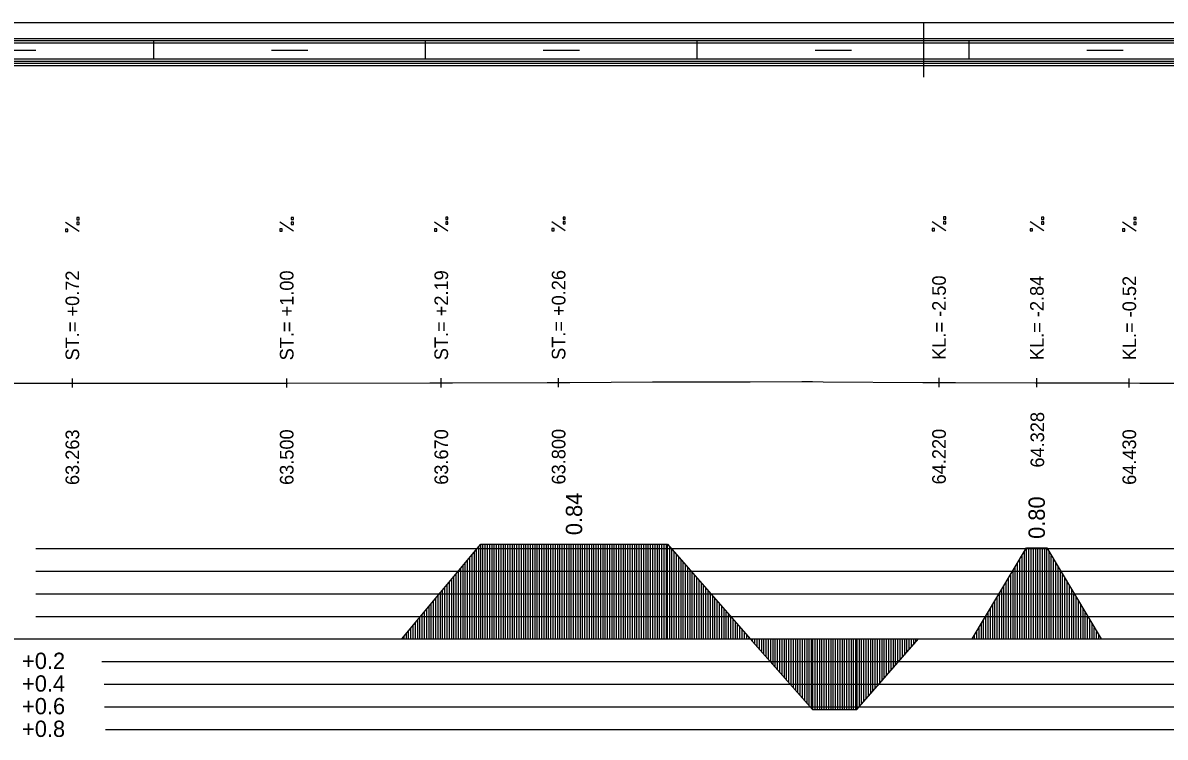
# Model space of a CAD drawing. Extents: x 2 to 10148, y 0 to 380.
# Drawn here: x 6620.6 to 6746.6, y 301.2 to 380 of the extents above; entities that cross this region are included whole.
import ezdxf

# ---------------------------------------------------------------- set-up
doc = ezdxf.new("R2010")
doc.units = 0
for name, color, linetype in [('NIVELETA_CARA', 7, 'Continuous'), ('NIVELETA_TEXT', 7, 'Continuous'), ('RAM', 7, 'Continuous'), ('ZRYCHL_CARA_C', 7, 'Continuous'), ('ZRYCHL_RASTR', 7, 'Continuous'), ('ZRYCHL_TEXT', 7, 'Continuous')]:
    doc.layers.add(name, color=color, linetype=linetype)

msp = doc.modelspace()

# ---------------------------------------------------------------- linework, layer by layer
at = {"layer": 'NIVELETA_CARA'}
for p, q in [((6626.02, 339.74), (6626.02, 340.74)), ((6649.68, 339.75), (6649.68, 340.75)), ((6666.74, 339.77), (6666.74, 340.77)), ((6679.69, 339.8), (6679.69, 340.8)), ((6721.68, 339.81), (6721.68, 340.81)), ((6732.48, 339.78), (6732.48, 340.78)), ((6742.68, 339.76), (6742.68, 340.76)), ((6591.88, 340.31), (6623.1, 340.24)), ((6623.1, 340.24), (6626.02, 340.24)), ((6626.02, 340.24), (6628.94, 340.24)), ((6628.94, 340.24), (6649.61, 340.25)), ((6649.61, 340.25), (6649.68, 340.25)), ((6649.68, 340.25), (6649.75, 340.25)), ((6649.75, 340.25), (6665.49, 340.27)), ((6665.49, 340.27), (6666.74, 340.27)), ((6666.74, 340.27), (6667.99, 340.27)), ((6667.99, 340.27), (6678.44, 340.3)), ((6678.44, 340.3), (6679.69, 340.3)), ((6679.69, 340.3), (6680.94, 340.31)), ((6680.94, 340.31), (6690.05, 340.37)), ((6690.05, 340.37), (6691.7, 340.39)), ((6691.7, 340.39), (6693.34, 340.39)), ((6693.34, 340.39), (6700.82, 340.39)), ((6700.82, 340.39), (6706.55, 340.4)), ((6706.55, 340.4), (6707.72, 340.4)), ((6707.72, 340.4), (6708.9, 340.39)), ((6708.9, 340.39), (6719.88, 340.32)), ((6719.88, 340.32), (6721.68, 340.31)), ((6721.68, 340.31), (6723.48, 340.31)), ((6723.48, 340.31), (6732.31, 340.28)), ((6732.31, 340.28), (6732.48, 340.28)), ((6732.48, 340.28), (6732.65, 340.28)), ((6732.65, 340.28), (6741.52, 340.26)), ((6741.52, 340.26), (6742.68, 340.26)), ((6742.68, 340.26), (6743.84, 340.25)), ((6743.84, 340.25), (6749.35, 340.25))]:
    msp.add_line(p, q, dxfattribs=at)
at = {"layer": 'NIVELETA_TEXT'}
for p, q in [((6626.76, 358.51), (6626.52, 358.51)), ((6626.52, 358.51), (6626.52, 358.26)), ((6626.52, 358.26), (6626.76, 358.26)), ((6626.52, 358.26), (6626.52, 358.26)), ((6626.76, 358.26), (6626.76, 358.51)), ((6650.43, 358.52), (6650.18, 358.52)), ((6650.18, 358.52), (6650.18, 358.28)), ((6650.18, 358.28), (6650.43, 358.28)), ((6650.18, 358.28), (6650.19, 358.28)), ((6650.43, 358.28), (6650.43, 358.52)), ((6667.48, 358.54), (6667.24, 358.54)), ((6667.24, 358.54), (6667.24, 358.3)), ((6667.24, 358.3), (6667.24, 358.29)), ((6667.24, 358.29), (6667.48, 358.29)), ((6667.48, 358.29), (6667.48, 358.54)), ((6680.43, 358.57), (6680.19, 358.57)), ((6680.19, 358.57), (6680.19, 358.33)), ((6680.19, 358.33), (6680.19, 358.32)), ((6680.19, 358.32), (6680.43, 358.32)), ((6680.43, 358.32), (6680.43, 358.57)), ((6722.43, 358.58), (6722.18, 358.58)), ((6722.18, 358.58), (6722.18, 358.34)), ((6722.18, 358.34), (6722.19, 358.33)), ((6722.18, 358.33), (6722.43, 358.33)), ((6722.43, 358.33), (6722.43, 358.58)), ((6733.23, 358.55), (6732.98, 358.55)), ((6732.98, 358.55), (6732.98, 358.31)), ((6732.98, 358.31), (6732.99, 358.3)), ((6732.98, 358.3), (6733.23, 358.3)), ((6733.23, 358.3), (6733.23, 358.55)), ((6743.43, 358.52), (6743.18, 358.52)), ((6743.18, 358.52), (6743.18, 358.28)), ((6743.18, 358.28), (6743.43, 358.28)), ((6743.18, 358.28), (6743.19, 358.28)), ((6743.43, 358.28), (6743.43, 358.52)), ((6626.76, 356.99), (6625.27, 357.98)), ((6625.52, 357.24), (6625.27, 357.24)), ((6625.27, 357.24), (6625.27, 356.99)), ((6625.27, 356.99), (6625.52, 356.99)), ((6625.27, 356.99), (6625.27, 356.99)), ((6625.52, 356.99), (6625.52, 357.24)), ((6626.76, 357.99), (6626.52, 357.99)), ((6626.52, 357.99), (6626.52, 357.75)), ((6626.52, 357.75), (6626.76, 357.75)), ((6626.52, 357.75), (6626.52, 357.75)), ((6626.76, 357.75), (6626.76, 357.99)), ((6650.43, 357.01), (6648.93, 358)), ((6649.18, 357.25), (6648.93, 357.25)), ((6648.93, 357.25), (6648.93, 357.01)), ((6648.93, 357.01), (6649.18, 357.01)), ((6648.93, 357.01), (6648.94, 357.01)), ((6649.18, 357.01), (6649.18, 357.25)), ((6650.43, 358.01), (6650.18, 358.01)), ((6650.18, 358.01), (6650.18, 357.77)), ((6650.18, 357.77), (6650.19, 357.76)), ((6650.18, 357.76), (6650.43, 357.76)), ((6650.43, 357.76), (6650.43, 358.01)), ((6667.48, 357.02), (6665.99, 358.01)), ((6666.24, 357.27), (6665.99, 357.27)), ((6665.99, 357.27), (6665.99, 357.03)), ((6665.99, 357.03), (6665.99, 357.02)), ((6665.99, 357.02), (6666.24, 357.02)), ((6666.24, 357.02), (6666.24, 357.27)), ((6667.48, 358.03), (6667.24, 358.03)), ((6667.24, 358.03), (6667.24, 357.79)), ((6667.24, 357.79), (6667.24, 357.78)), ((6667.24, 357.78), (6667.48, 357.78)), ((6667.48, 357.78), (6667.48, 358.03)), ((6680.43, 357.05), (6678.94, 358.04)), ((6679.19, 357.3), (6678.94, 357.3)), ((6678.94, 357.3), (6678.94, 357.06)), ((6678.94, 357.06), (6678.94, 357.05)), ((6678.94, 357.05), (6679.19, 357.05)), ((6679.19, 357.05), (6679.19, 357.3)), ((6680.43, 358.06), (6680.19, 358.06)), ((6680.19, 358.06), (6680.19, 357.81)), ((6680.19, 357.81), (6680.43, 357.81)), ((6680.19, 357.81), (6680.19, 357.81)), ((6680.43, 357.81), (6680.43, 358.06)), ((6722.43, 357.06), (6720.93, 358.05)), ((6721.18, 357.31), (6720.93, 357.31)), ((6720.93, 357.31), (6720.93, 357.07)), ((6720.93, 357.07), (6720.94, 357.06)), ((6720.93, 357.06), (6721.18, 357.06)), ((6721.18, 357.06), (6721.18, 357.31)), ((6722.43, 358.07), (6722.18, 358.07)), ((6722.18, 358.07), (6722.18, 357.83)), ((6722.18, 357.83), (6722.19, 357.82)), ((6722.18, 357.82), (6722.43, 357.82)), ((6722.43, 357.82), (6722.43, 358.07)), ((6733.23, 357.04), (6731.73, 358.03)), ((6731.98, 357.28), (6731.73, 357.28)), ((6731.73, 357.28), (6731.73, 357.04)), ((6731.73, 357.04), (6731.98, 357.04)), ((6731.73, 357.04), (6731.74, 357.04)), ((6731.98, 357.04), (6731.98, 357.28)), ((6733.23, 358.04), (6732.98, 358.04)), ((6732.98, 358.04), (6732.98, 357.8)), ((6732.98, 357.8), (6732.99, 357.79)), ((6732.98, 357.79), (6733.23, 357.79)), ((6733.23, 357.79), (6733.23, 358.04)), ((6743.43, 357.01), (6741.93, 358)), ((6742.18, 357.25), (6741.93, 357.25)), ((6741.93, 357.25), (6741.93, 357.01)), ((6741.93, 357.01), (6742.18, 357.01)), ((6741.93, 357.01), (6741.94, 357.01)), ((6742.18, 357.01), (6742.18, 357.25)), ((6743.43, 358.01), (6743.18, 358.01)), ((6743.18, 358.01), (6743.18, 357.77)), ((6743.18, 357.77), (6743.19, 357.76)), ((6743.18, 357.76), (6743.43, 357.76)), ((6743.43, 357.76), (6743.43, 358.01))]:
    msp.add_line(p, q, dxfattribs=at)
at = {"layer": 'RAM'}
for p, q in [((6872.96, 380), (5974.91, 380)), ((6720, 374), (6720, 380)), ((6872.96, 378.25), (5974.91, 378.25)), ((6872.96, 378), (5974.91, 378)), ((6872.96, 377.75), (5974.91, 377.75)), ((6618, 377), (6622, 377)), ((6635, 376), (6635, 378)), ((6648, 377), (6652, 377)), ((6665, 376), (6665, 378)), ((6678, 377), (6682, 377)), ((6695, 376), (6695, 378)), ((6708, 377), (6712, 377)), ((6725, 376), (6725, 378)), ((6738, 377), (6742, 377)), ((6872.96, 376), (5974.91, 376)), ((6872.96, 375.75), (5974.91, 375.75)), ((6872.96, 375.5), (5974.91, 375.5)), ((6872.96, 375.25), (5974.91, 375.25))]:
    msp.add_line(p, q, dxfattribs=at)
at = {"layer": 'ZRYCHL_CARA_C'}
for p, q in [((6662.39, 312), (6671.09, 322.46)), ((6670.39, 312), (6670.39, 321.62)), ((6670.64, 312), (6670.64, 321.92)), ((6670.89, 312), (6670.89, 322.22)), ((6671.09, 312), (6671.09, 322.46)), ((6671.09, 322.46), (6691.7, 322.46)), ((6671.34, 312), (6671.34, 322.46)), ((6671.59, 312), (6671.59, 322.46)), ((6671.84, 312), (6671.84, 322.46)), ((6672.09, 312), (6672.09, 322.46)), ((6672.34, 312), (6672.34, 322.46)), ((6672.59, 312), (6672.59, 322.46)), ((6672.84, 312), (6672.84, 322.46)), ((6673.09, 312), (6673.09, 322.46)), ((6673.34, 312), (6673.34, 322.46)), ((6673.59, 312), (6673.59, 322.46)), ((6673.84, 312), (6673.84, 322.46)), ((6674.09, 312), (6674.09, 322.46)), ((6674.34, 312), (6674.34, 322.46)), ((6674.59, 312), (6674.59, 322.46)), ((6674.84, 312), (6674.84, 322.46)), ((6675.09, 312), (6675.09, 322.46)), ((6675.34, 312), (6675.34, 322.46)), ((6675.59, 312), (6675.59, 322.46)), ((6675.84, 312), (6675.84, 322.46)), ((6676.09, 312), (6676.09, 322.46)), ((6676.34, 312), (6676.34, 322.46)), ((6676.59, 312), (6676.59, 322.46)), ((6676.84, 312), (6676.84, 322.46)), ((6677.09, 312), (6677.09, 322.46)), ((6677.34, 312), (6677.34, 322.46)), ((6677.59, 312), (6677.59, 322.46)), ((6677.84, 312), (6677.84, 322.46)), ((6678.09, 312), (6678.09, 322.46)), ((6678.34, 312), (6678.34, 322.46)), ((6678.59, 312), (6678.59, 322.46)), ((6678.84, 312), (6678.84, 322.46)), ((6679.09, 312), (6679.09, 322.46)), ((6679.34, 312), (6679.34, 322.46)), ((6679.59, 312), (6679.59, 322.46)), ((6679.84, 312), (6679.84, 322.46)), ((6680.09, 312), (6680.09, 322.46)), ((6680.34, 312), (6680.34, 322.46)), ((6680.59, 312), (6680.59, 322.46)), ((6680.84, 312), (6680.84, 322.46)), ((6681.09, 312), (6681.09, 322.46)), ((6681.34, 312), (6681.34, 322.46)), ((6681.59, 312), (6681.59, 322.46)), ((6681.84, 312), (6681.84, 322.46)), ((6682.09, 312), (6682.09, 322.46)), ((6682.34, 312), (6682.34, 322.46)), ((6682.59, 312), (6682.59, 322.46)), ((6682.84, 312), (6682.84, 322.46)), ((6683.09, 312), (6683.09, 322.46)), ((6683.34, 312), (6683.34, 322.46)), ((6683.59, 312), (6683.59, 322.46)), ((6683.84, 312), (6683.84, 322.46)), ((6684.09, 312), (6684.09, 322.46)), ((6684.34, 312), (6684.34, 322.46)), ((6684.59, 312), (6684.59, 322.46)), ((6684.84, 312), (6684.84, 322.46)), ((6685.09, 312), (6685.09, 322.46)), ((6685.34, 312), (6685.34, 322.46)), ((6685.59, 312), (6685.59, 322.46)), ((6685.84, 312), (6685.84, 322.46)), ((6686.09, 312), (6686.09, 322.46)), ((6686.34, 312), (6686.34, 322.46)), ((6686.59, 312), (6686.59, 322.46)), ((6686.84, 312), (6686.84, 322.46)), ((6687.09, 312), (6687.09, 322.46)), ((6687.34, 312), (6687.34, 322.46)), ((6687.59, 312), (6687.59, 322.46)), ((6687.84, 312), (6687.84, 322.46)), ((6688.09, 312), (6688.09, 322.46)), ((6688.34, 312), (6688.34, 322.46)), ((6688.59, 312), (6688.59, 322.46)), ((6688.84, 312), (6688.84, 322.46)), ((6689.09, 312), (6689.09, 322.46)), ((6689.34, 312), (6689.34, 322.46)), ((6689.59, 312), (6689.59, 322.46)), ((6689.84, 312), (6689.84, 322.46)), ((6690.09, 312), (6690.09, 322.46)), ((6690.34, 312), (6690.34, 322.46)), ((6690.59, 312), (6690.59, 322.46)), ((6690.84, 312), (6690.84, 322.46)), ((6691.09, 312), (6691.09, 322.46)), ((6691.34, 312), (6691.34, 322.46)), ((6691.59, 312), (6691.59, 322.46)), ((6691.7, 312), (6691.7, 322.46)), ((6691.7, 322.46), (6700.82, 312)), ((6691.95, 312), (6691.95, 322.18)), ((6692.2, 312), (6692.2, 321.89)), ((6692.45, 312), (6692.45, 321.6)), ((6725.35, 312), (6731.35, 322.05)), ((6731.1, 312), (6731.1, 321.63)), ((6731.35, 312), (6731.35, 322.05)), ((6731.35, 322.05), (6733.57, 322.05)), ((6731.6, 312), (6731.6, 322.05)), ((6731.85, 312), (6731.85, 322.05)), ((6732.1, 312), (6732.1, 322.05)), ((6732.35, 312), (6732.35, 322.05)), ((6732.6, 312), (6732.6, 322.05)), ((6732.85, 312), (6732.85, 322.05)), ((6733.1, 312), (6733.1, 322.05)), ((6733.35, 312), (6733.35, 322.05)), ((6733.57, 312), (6733.57, 322.05)), ((6733.57, 322.05), (6739.57, 312)), ((6733.82, 312), (6733.82, 321.63)), ((6669.39, 312), (6669.39, 320.42)), ((6669.64, 312), (6669.64, 320.72)), ((6669.89, 312), (6669.89, 321.02)), ((6670.14, 312), (6670.14, 321.32)), ((6692.7, 312), (6692.7, 321.32)), ((6692.95, 312), (6692.95, 321.03)), ((6693.2, 312), (6693.2, 320.74)), ((6693.45, 312), (6693.45, 320.46)), ((6730.35, 312), (6730.35, 320.38)), ((6730.6, 312), (6730.6, 320.8)), ((6730.85, 312), (6730.85, 321.21)), ((6734.07, 312), (6734.07, 321.21)), ((6734.32, 312), (6734.32, 320.8)), ((6734.57, 312), (6734.57, 320.38)), ((6668.39, 312), (6668.39, 319.22)), ((6668.64, 312), (6668.64, 319.52)), ((6668.89, 312), (6668.89, 319.82)), ((6669.14, 312), (6669.14, 320.12)), ((6693.7, 312), (6693.7, 320.17)), ((6693.95, 312), (6693.95, 319.88)), ((6694.2, 312), (6694.2, 319.6)), ((6694.45, 312), (6694.45, 319.31)), ((6694.7, 312), (6694.7, 319.02)), ((6729.6, 312), (6729.6, 319.12)), ((6729.85, 312), (6729.85, 319.54)), ((6730.1, 312), (6730.1, 319.96)), ((6734.82, 312), (6734.82, 319.96)), ((6735.07, 312), (6735.07, 319.54)), ((6735.32, 312), (6735.32, 319.12)), ((6667.39, 312), (6667.39, 318.01)), ((6667.64, 312), (6667.64, 318.31)), ((6667.89, 312), (6667.89, 318.62)), ((6668.14, 312), (6668.14, 318.92)), ((6694.95, 312), (6694.95, 318.74)), ((6695.2, 312), (6695.2, 318.45)), ((6695.45, 312), (6695.45, 318.16)), ((6695.7, 312), (6695.7, 317.88)), ((6728.85, 312), (6728.85, 317.86)), ((6729.1, 312), (6729.1, 318.28)), ((6729.35, 312), (6729.35, 318.7)), ((6735.57, 312), (6735.57, 318.7)), ((6735.82, 312), (6735.82, 318.28)), ((6736.07, 312), (6736.07, 317.86)), ((6666.14, 312), (6666.14, 316.51)), ((6666.39, 312), (6666.39, 316.81)), ((6666.64, 312), (6666.64, 317.11)), ((6666.89, 312), (6666.89, 317.41)), ((6667.14, 312), (6667.14, 317.71)), ((6695.95, 312), (6695.95, 317.59)), ((6696.2, 312), (6696.2, 317.3)), ((6696.45, 312), (6696.45, 317.02)), ((6696.7, 312), (6696.7, 316.73)), ((6728.1, 312), (6728.1, 316.61)), ((6728.35, 312), (6728.35, 317.03)), ((6728.6, 312), (6728.6, 317.44)), ((6736.32, 312), (6736.32, 317.44)), ((6736.57, 312), (6736.57, 317.03)), ((6736.82, 312), (6736.82, 316.61)), ((6665.14, 312), (6665.14, 315.31)), ((6665.39, 312), (6665.39, 315.61)), ((6665.64, 312), (6665.64, 315.91)), ((6665.89, 312), (6665.89, 316.21)), ((6696.95, 312), (6696.95, 316.44)), ((6697.2, 312), (6697.2, 316.16)), ((6697.45, 312), (6697.45, 315.87)), ((6697.7, 312), (6697.7, 315.58)), ((6697.95, 312), (6697.95, 315.3)), ((6727.35, 312), (6727.35, 315.35)), ((6727.6, 312), (6727.6, 315.77)), ((6727.85, 312), (6727.85, 316.19)), ((6737.07, 312), (6737.07, 316.19)), ((6737.32, 312), (6737.32, 315.77)), ((6737.57, 312), (6737.57, 315.35)), ((6664.14, 312), (6664.14, 314.1)), ((6664.39, 312), (6664.39, 314.41)), ((6664.64, 312), (6664.64, 314.71)), ((6664.89, 312), (6664.89, 315.01)), ((6698.2, 312), (6698.2, 315.01)), ((6698.45, 312), (6698.45, 314.72)), ((6698.7, 312), (6698.7, 314.44)), ((6698.95, 312), (6698.95, 314.15)), ((6726.6, 312), (6726.6, 314.09)), ((6726.85, 312), (6726.85, 314.51)), ((6727.1, 312), (6727.1, 314.93)), ((6737.82, 312), (6737.82, 314.93)), ((6738.07, 312), (6738.07, 314.51)), ((6738.32, 312), (6738.32, 314.09)), ((6663.14, 312), (6663.14, 312.9)), ((6663.39, 312), (6663.39, 313.2)), ((6663.64, 312), (6663.64, 313.5)), ((6663.89, 312), (6663.89, 313.8)), ((6699.2, 312), (6699.2, 313.86)), ((6699.45, 312), (6699.45, 313.58)), ((6699.7, 312), (6699.7, 313.29)), ((6699.95, 312), (6699.95, 313)), ((6700.2, 312), (6700.2, 312.72)), ((6725.85, 312), (6725.85, 312.84)), ((6726.1, 312), (6726.1, 313.26)), ((6726.35, 312), (6726.35, 313.68)), ((6738.57, 312), (6738.57, 313.68)), ((6738.82, 312), (6738.82, 313.26)), ((6739.07, 312), (6739.07, 312.84)), ((5974.91, 312), (6872.96, 312)), ((6662.64, 312), (6662.64, 312.3)), ((6662.89, 312), (6662.89, 312.6)), ((6700.45, 312), (6700.45, 312.43)), ((6700.7, 312), (6700.7, 312.14)), ((6700.82, 312), (6707.72, 304.21)), ((6701.07, 312), (6701.07, 311.72)), ((6701.32, 312), (6701.32, 311.44)), ((6701.57, 312), (6701.57, 311.15)), ((6701.82, 312), (6701.82, 310.87)), ((6702.07, 312), (6702.07, 310.59)), ((6702.32, 312), (6702.32, 310.31)), ((6702.57, 312), (6702.57, 310.02)), ((6702.82, 312), (6702.82, 309.74)), ((6703.07, 312), (6703.07, 309.46)), ((6703.32, 312), (6703.32, 309.18)), ((6703.57, 312), (6703.57, 308.9)), ((6703.82, 312), (6703.82, 308.61)), ((6704.07, 312), (6704.07, 308.33)), ((6704.32, 312), (6704.32, 308.05)), ((6704.57, 312), (6704.57, 307.77)), ((6704.82, 312), (6704.82, 307.49)), ((6705.07, 312), (6705.07, 307.2)), ((6705.32, 312), (6705.32, 306.92)), ((6705.57, 312), (6705.57, 306.64)), ((6705.82, 312), (6705.82, 306.36)), ((6706.07, 312), (6706.07, 306.07)), ((6706.32, 312), (6706.32, 305.79)), ((6706.57, 312), (6706.57, 305.51)), ((6706.82, 312), (6706.82, 305.23)), ((6707.07, 312), (6707.07, 304.95)), ((6707.32, 312), (6707.32, 304.66)), ((6707.57, 312), (6707.57, 304.38)), ((6707.72, 312), (6707.72, 304.21)), ((6707.97, 312), (6707.97, 304.21)), ((6708.22, 312), (6708.22, 304.21)), ((6708.47, 312), (6708.47, 304.21)), ((6708.72, 312), (6708.72, 304.21)), ((6708.97, 312), (6708.97, 304.21)), ((6709.22, 312), (6709.22, 304.21)), ((6709.47, 312), (6709.47, 304.21)), ((6709.72, 312), (6709.72, 304.21)), ((6709.97, 312), (6709.97, 304.21)), ((6710.22, 312), (6710.22, 304.21)), ((6710.47, 312), (6710.47, 304.21)), ((6710.72, 312), (6710.72, 304.21)), ((6710.97, 312), (6710.97, 304.21)), ((6711.22, 312), (6711.22, 304.21)), ((6711.47, 312), (6711.47, 304.21)), ((6711.72, 312), (6711.72, 304.21)), ((6711.97, 312), (6711.97, 304.21)), ((6712.22, 312), (6712.22, 304.21)), ((6712.47, 312), (6712.47, 304.21)), ((6712.6, 312), (6712.6, 304.21)), ((6712.6, 304.21), (6719.4, 312)), ((6712.85, 312), (6712.85, 304.5)), ((6713.1, 312), (6713.1, 304.79)), ((6713.35, 312), (6713.35, 305.07)), ((6713.6, 312), (6713.6, 305.36)), ((6713.85, 312), (6713.85, 305.64)), ((6714.1, 312), (6714.1, 305.93)), ((6714.35, 312), (6714.35, 306.22)), ((6714.6, 312), (6714.6, 306.5)), ((6714.85, 312), (6714.85, 306.79)), ((6715.1, 312), (6715.1, 307.08)), ((6715.35, 312), (6715.35, 307.36)), ((6715.6, 312), (6715.6, 307.65)), ((6715.85, 312), (6715.85, 307.93)), ((6716.1, 312), (6716.1, 308.22)), ((6716.35, 312), (6716.35, 308.51)), ((6716.6, 312), (6716.6, 308.79)), ((6716.85, 312), (6716.85, 309.08)), ((6717.1, 312), (6717.1, 309.37)), ((6717.35, 312), (6717.35, 309.65)), ((6717.6, 312), (6717.6, 309.94)), ((6717.85, 312), (6717.85, 310.23)), ((6718.1, 312), (6718.1, 310.51)), ((6718.35, 312), (6718.35, 310.8)), ((6718.6, 312), (6718.6, 311.08)), ((6718.85, 312), (6718.85, 311.37)), ((6719.1, 312), (6719.1, 311.66)), ((6719.35, 312), (6719.35, 311.94)), ((6725.6, 312), (6725.6, 312.42)), ((6739.32, 312), (6739.32, 312.42)), ((6707.72, 304.21), (6712.6, 304.21))]:
    msp.add_line(p, q, dxfattribs=at)
at = {"layer": 'ZRYCHL_RASTR'}
for p, q in [((6622, 322), (6818, 322)), ((6622, 319.5), (6818, 319.5)), ((6622, 317), (6818, 317)), ((6622, 314.5), (6818, 314.5)), ((6629.26, 309.5), (6818, 309.5)), ((6629.54, 307), (6818, 307)), ((6629.58, 304.5), (6818, 304.5)), ((6629.68, 302), (6818, 302))]:
    msp.add_line(p, q, dxfattribs=at)

# ---------------------------------------------------------------- texts
at = {"layer": 'NIVELETA_TEXT'}
for s, p in [('ST.= +0.72', (6626.77, 342.74)), ('ST.= +1.00', (6650.43, 342.75)), ('ST.= +2.19', (6667.49, 342.77)), ('ST.= +0.26', (6680.44, 342.8)), ('KL.= -2.50', (6722.43, 342.81)), ('KL.= -2.84', (6733.23, 342.78)), ('KL.= -0.52', (6743.43, 342.76)), ('64.328', (6733.28, 330.92)), ('63.263', (6626.77, 328.99)), ('63.500', (6650.43, 329)), ('63.670', (6667.49, 329.02)), ('63.800', (6680.44, 329.05)), ('64.220', (6722.43, 329.06)), ('64.430', (6743.43, 329.01))]:
    msp.add_text(s, height=1.5, rotation=90, dxfattribs=at).set_placement(p)
at = {"layer": 'ZRYCHL_TEXT'}
for s, p in [('0.84', (6682.29, 323.46)), ('0.80', (6733.36, 323.05))]:
    msp.add_text(s, height=1.8, rotation=90, dxfattribs=at).set_placement(p)
for s, p in [('+0.2', (6620.47, 308.69)), ('+0.4', (6620.47, 306.19)), ('+0.6', (6620.47, 303.69)), ('+0.8', (6620.47, 301.19))]:
    msp.add_text(s, height=1.8, dxfattribs=at).set_placement(p)

doc.saveas('drawing.dxf')
